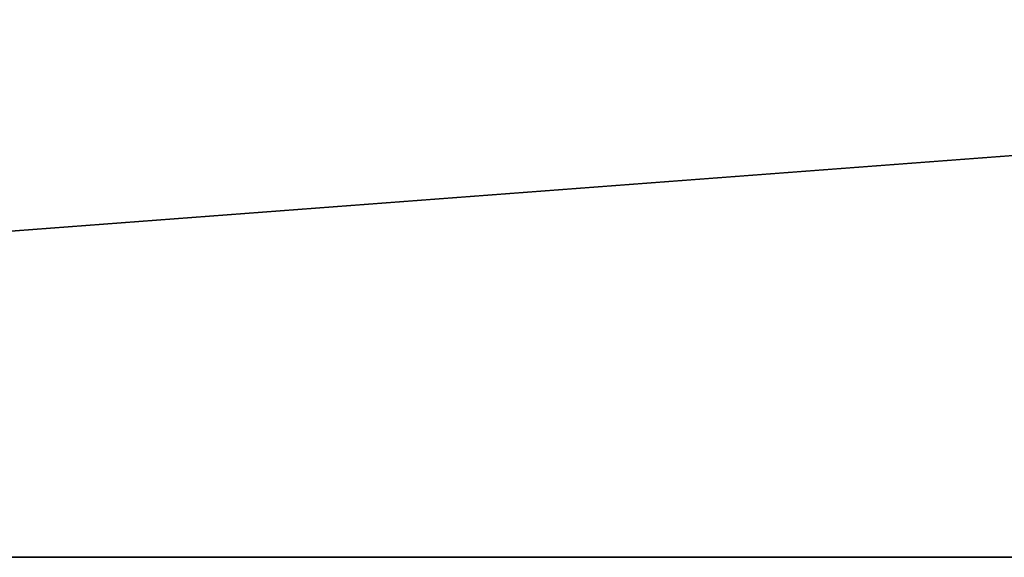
# Model space of a CAD drawing. Header units: millimetres. Extents: x -150 to 150, y -85 to 1149.
# Tile 221 of 656: x -85.04 to -84.308, y 1007.9 to 1008.3. Entities that reach past the tile are written whole.
import ezdxf

# ---------------------------------------------------------------- set-up
doc = ezdxf.new("R2010")
doc.units = ezdxf.units.MM
doc.header["$LTSCALE"] = 21.359881
doc.layers.add('9022', color=7, linetype='CONTINUOUS')
doc.layers.add('9025', color=7, linetype='CONTINUOUS')

msp = doc.modelspace()

# ---------------------------------------------------------------- linework, layer by layer
at = {"layer": '9022', "linetype": 'CONTINUOUS'}
for points in [[(-88.43379, 1007.9, 178.56739), (-68.39935, 1007.9, 166.25244), (-88.26112, 1007.9, 421.55761), (-88.43379, 1007.9, 178.56739)], [(-88.26112, 1007.9, 421.55761), (-68.39935, 1007.9, 166.25244), (-68.23326, 1007.9, 433.8322), (-88.26112, 1007.9, 421.55761)]]:
    msp.add_3dface(points, dxfattribs=at)
at = {"layer": '9025', "linetype": 'CONTINUOUS'}
for points in [[(-68.39935, 1007.9, 166.25244), (-88.43379, 1007.9, 178.56739), (-88.26112, 1009.4, 178.44239), (-68.39935, 1007.9, 166.25244)], [(-88.26112, 1007.9, 421.55761), (-68.39935, 1009.4, 433.74756), (-88.43379, 1009.4, 421.43261), (-88.26112, 1007.9, 421.55761)], [(-68.39935, 1007.9, 166.25244), (-88.26112, 1009.4, 178.44239), (-68.23326, 1009.4, 166.1678), (-68.39935, 1007.9, 166.25244)], [(-88.26112, 1007.9, 421.55761), (-68.23326, 1007.9, 433.8322), (-68.39935, 1009.4, 433.74756), (-88.26112, 1007.9, 421.55761)]]:
    msp.add_3dface(points, dxfattribs=at)

doc.saveas('drawing.dxf')
